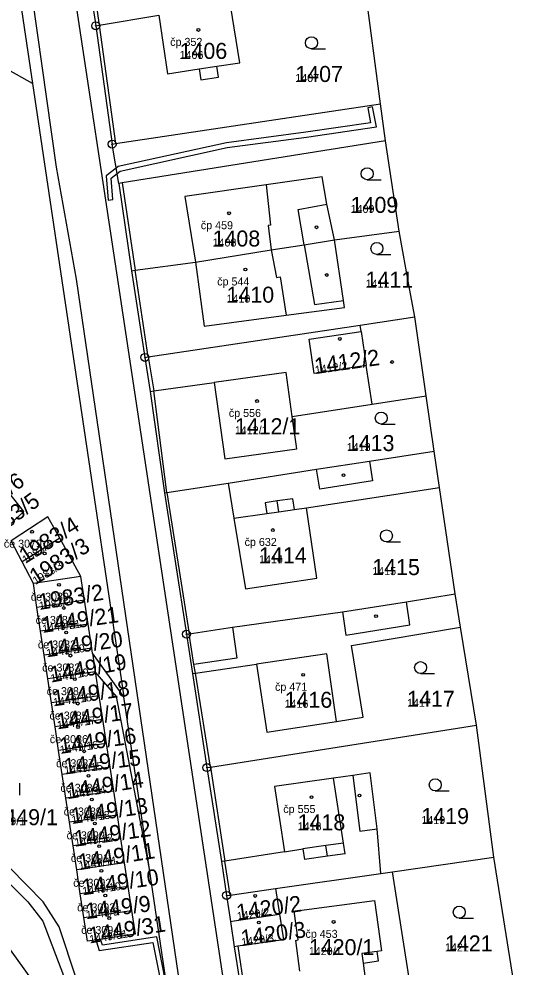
# Model space of a CAD drawing. Extents: x -763628 to -761565, y -976033 to -973833.
# Drawn here: x -762734.5 to -762672.4, y -975806.8 to -975688.4 of the extents above; entities that cross this region are included whole.
import ezdxf

# ---------------------------------------------------------------- set-up
doc = ezdxf.new("R2010")
doc.units = 0
for name, color, linetype in [('KN_cisla parcel 1000', 7, 'Continuous'), ('KN_cisla parcel 500', 7, 'Continuous'), ('KN_cisla popisna 500', 7, 'Continuous'), ('KN_hranice parcel', 7, 'Continuous'), ('KN_vecna bremena', 7, 'Continuous'), ('KN_vnitrni kresba parcel', 7, 'Continuous'), ('KN_znacky bodu BP', 7, 'Continuous'), ('KN_znacky budov', 7, 'Continuous'), ('KN_znacky kultur', 7, 'Continuous')]:
    doc.layers.add(name, color=color, linetype=linetype)

msp = doc.modelspace()

# ---------------------------------------------------------------- linework, layer by layer
at = {"layer": 'KN_hranice parcel'}
for p, q in [((-762726.33, -975679.93), (-762724.91, -975689.22)), ((-762734.3, -975686.33), (-762732.8, -975696.41)), ((-762724.91, -975689.22), (-762722.86, -975704.01)), ((-762732.8, -975696.41), (-762742.09, -975691.25)), ((-762732.8, -975696.41), (-762721.39, -975773.05)), ((-762722.04, -975708.92), (-762722.86, -975704.01)), ((-762722.04, -975708.92), (-762720.43, -975719.82)), ((-762695.08, -975715.96), (-762687.01, -975714.9)), ((-762720.43, -975719.82), (-762718.76, -975730.65)), ((-762683.65, -975735.46), (-762685.07, -975725.58)), ((-762718.76, -975730.65), (-762718.09, -975734.91)), ((-762718.09, -975734.91), (-762716.33, -975747.59)), ((-762682.66, -975742.37), (-762683.65, -975735.46)), ((-762681.99, -975746.92), (-762682.66, -975742.37)), ((-762680.03, -975760.22), (-762681.99, -975746.92)), ((-762716.33, -975747.59), (-762713.58, -975765.24)), ((-762729.4, -975753.23), (-762734.1, -975756.21)), ((-762726.76, -975758.03), (-762729.4, -975753.23)), ((-762734.1, -975756.21), (-762735.47, -975753.58)), ((-762732.69, -975758.92), (-762734.1, -975756.21)), ((-762726.76, -975758.03), (-762732.69, -975758.92)), ((-762732.24, -975761.9), (-762732.69, -975758.92)), ((-762726.31, -975761.01), (-762726.76, -975758.03)), ((-762679.36, -975764.37), (-762680.03, -975760.22)), ((-762726.31, -975761.01), (-762732.24, -975761.9)), ((-762725.86, -975763.99), (-762726.31, -975761.01)), ((-762731.79, -975764.88), (-762732.24, -975761.9)), ((-762725.86, -975763.99), (-762731.79, -975764.88)), ((-762731.34, -975767.86), (-762731.79, -975764.88)), ((-762725.41, -975766.97), (-762725.86, -975763.99)), ((-762677.38, -975776.6), (-762679.36, -975764.37)), ((-762725.41, -975766.97), (-762731.34, -975767.86)), ((-762725.31, -975767.63), (-762725.41, -975766.97)), ((-762730.89, -975770.84), (-762731.34, -975767.86)), ((-762721.39, -975773.05), (-762725.31, -975767.63)), ((-762725.31, -975767.63), (-762724.96, -975769.95)), ((-762724.96, -975769.95), (-762730.89, -975770.84)), ((-762730.44, -975773.82), (-762730.89, -975770.84)), ((-762724.96, -975769.95), (-762724.51, -975772.93)), ((-762712.82, -975770.16), (-762711.02, -975781.91)), ((-762724.51, -975772.93), (-762730.44, -975773.82)), ((-762724.51, -975772.93), (-762724.06, -975775.91)), ((-762729.99, -975776.8), (-762730.44, -975773.82)), ((-762724.06, -975775.91), (-762729.99, -975776.8)), ((-762729.54, -975779.78), (-762729.99, -975776.8)), ((-762724.06, -975775.91), (-762723.6, -975778.9)), ((-762675.18, -975793.11), (-762677.38, -975776.6)), ((-762723.6, -975778.9), (-762729.54, -975779.78)), ((-762723.6, -975778.9), (-762723.15, -975781.88)), ((-762729.08, -975782.77), (-762729.54, -975779.78)), ((-762723.15, -975781.88), (-762729.08, -975782.77)), ((-762728.63, -975785.75), (-762729.08, -975782.77)), ((-762723.15, -975781.88), (-762722.7, -975784.86)), ((-762711.02, -975781.91), (-762709.21, -975793.66)), ((-762722.7, -975784.86), (-762728.63, -975785.75)), ((-762722.7, -975784.86), (-762722.25, -975787.84)), ((-762728.18, -975788.73), (-762728.63, -975785.75)), ((-762722.25, -975787.84), (-762728.18, -975788.73)), ((-762727.73, -975791.71), (-762728.18, -975788.73)), ((-762722.25, -975787.84), (-762721.8, -975790.82)), ((-762721.8, -975790.82), (-762727.73, -975791.71)), ((-762721.8, -975790.82), (-762721.35, -975793.8)), ((-762727.28, -975794.69), (-762727.73, -975791.71)), ((-762687.85, -975794.92), (-762675.18, -975793.11)), ((-762672.43, -975810.6), (-762675.18, -975793.11)), ((-762721.35, -975793.8), (-762727.28, -975794.69)), ((-762726.83, -975797.67), (-762727.28, -975794.69)), ((-762721.35, -975793.8), (-762720.9, -975796.78)), ((-762709.21, -975793.66), (-762708.56, -975797.88)), ((-762702.45, -975797.01), (-762689.29, -975795.13)), ((-762689.29, -975795.13), (-762687.85, -975794.92)), ((-762685.07, -975812.6), (-762687.85, -975794.92)), ((-762720.9, -975796.78), (-762726.83, -975797.67)), ((-762720.9, -975796.78), (-762720.45, -975799.76)), ((-762702.45, -975797.01), (-762701.95, -975800.22)), ((-762726.38, -975800.65), (-762726.83, -975797.67)), ((-762708.56, -975797.88), (-762708.08, -975801.13)), ((-762726.38, -975800.65), (-762720.45, -975799.76)), ((-762708.08, -975801.13), (-762707.61, -975804.32))]:
    msp.add_line(p, q, dxfattribs=at)
for points in [[(-762722.86, -975704.01), (-762722.42, -975703.94), (-762689.34, -975698.96), (-762691.31, -975684.12)], [(-762717.04, -975687.91), (-762715.94, -975695.21), (-762712.01, -975694.61), (-762711.8, -975695.96), (-762709.59, -975695.62), (-762709.8, -975694.27), (-762706.93, -975693.83), (-762708.06, -975686.66)], [(-762724.91, -975689.22), (-762724.46, -975689.15), (-762717.04, -975687.91)], [(-762687.01, -975714.9), (-762688.74, -975703.6), (-762721.6, -975708.85), (-762722.04, -975708.92)], [(-762695.08, -975715.96), (-762696.06, -975711.52), (-762696.65, -975708.11), (-762703.64, -975709.1), (-762713.78, -975710.54), (-762712.43, -975718.74)], [(-762685.07, -975725.58), (-762685.71, -975722.04), (-762687.01, -975714.9)], [(-762712.43, -975718.74), (-762711.35, -975726.77), (-762701.12, -975725.39), (-762693.84, -975724.41), (-762693.96, -975723.54), (-762695.08, -975715.96)], [(-762712.43, -975718.74), (-762702.99, -975717.23), (-762698.87, -975716.57), (-762695.08, -975715.96)], [(-762720.43, -975719.82), (-762719.99, -975719.75), (-762712.43, -975718.74)], [(-762718.76, -975730.65), (-762718.36, -975730.59), (-762691.89, -975726.61), (-762685.07, -975725.58)], [(-762691.77, -975727.4), (-762691.13, -975731.68), (-762697.62, -975732.66), (-762698.27, -975728.38), (-762691.77, -975727.4)], [(-762718.09, -975734.91), (-762717.64, -975734.84), (-762710.13, -975733.79), (-762708.79, -975743.33), (-762699.8, -975742.07), (-762700.37, -975738.04), (-762690.4, -975736.5), (-762683.65, -975735.46)], [(-762708.38, -975746.36), (-762697.33, -975744.64), (-762690.73, -975743.62), (-762682.66, -975742.37)], [(-762718.59, -975828.27), (-762739.96, -975798.6), (-762775.11, -975749.87), (-762773.49, -975748.3), (-762775.04, -975746.86)], [(-762716.33, -975747.59), (-762716.02, -975747.54), (-762708.38, -975746.36)], [(-762708.38, -975746.36), (-762707.65, -975750.76), (-762706.19, -975759.57), (-762697.29, -975758.24), (-762698.59, -975749.45), (-762681.99, -975746.92)], [(-762736.41, -975752.28), (-762733.88, -975749.92), (-762735.75, -975747.52)], [(-762729.4, -975753.23), (-762730.87, -975750.56), (-762735.47, -975753.58)], [(-762713.58, -975765.24), (-762713.23, -975765.19), (-762707.84, -975764.38), (-762694.11, -975762.46), (-762686.11, -975761.19), (-762680.03, -975760.22)], [(-762712.82, -975770.16), (-762712.45, -975770.11), (-762704.84, -975768.99), (-762703.56, -975777.48), (-762694.84, -975776.14), (-762691.53, -975775.63), (-762692.97, -975766.65), (-762679.36, -975764.37)], [(-762713.58, -975765.24), (-762713, -975769.09), (-762712.82, -975770.16)], [(-762712.73, -975831.37), (-762718.23, -975794.34), (-762721.39, -975773.05)], [(-762711.02, -975781.91), (-762710.58, -975781.84), (-762677.38, -975776.6)], [(-762689.29, -975795.13), (-762689.77, -975789.58), (-762690.65, -975782.55), (-762692.8, -975782.88), (-762695.22, -975783.23), (-762702.58, -975784.28), (-762701.33, -975792.42), (-762708.78, -975793.6), (-762709.21, -975793.66)], [(-762708.56, -975797.88), (-762708.14, -975797.85), (-762702.45, -975797.01)], [(-762720.45, -975799.76), (-762720, -975802.72), (-762725.94, -975803.62), (-762726.38, -975800.65)], [(-762708.08, -975801.13), (-762707.64, -975801.06), (-762701.95, -975800.22)], [(-762701.95, -975800.22), (-762701.48, -975803.42), (-762707.16, -975804.22), (-762707.61, -975804.32)], [(-762707.61, -975804.32), (-762707.3, -975806.4), (-762705.87, -975815.7)]]:
    msp.add_lwpolyline(points, dxfattribs=at)
at = {"layer": 'KN_vecna bremena'}
for points in [[(-762722.77, -975710.94), (-762723, -975708.24), (-762722.25, -975707.67), (-762721.86, -975707.37), (-762708.49, -975704.44), (-762698.61, -975703.13), (-762689.86, -975701.85), (-762690.37, -975699.36), (-762690.95, -975699.48), (-762690.58, -975701.35), (-762698.69, -975702.53), (-762708.59, -975703.84), (-762722.12, -975706.81), (-762722.36, -975707), (-762723.62, -975707.96), (-762723.36, -975710.99)], [(-762713.65, -975825.15), (-762713.91, -975823.44), (-762721.92, -975820.23), (-762723.21, -975818.99), (-762727.32, -975808.36), (-762729.49, -975801.8), (-762731.45, -975798.7), (-762741.88, -975788.1), (-762752.6, -975772.21), (-762768.56, -975742.13), (-762769, -975740.82), (-762770.1, -975741.91), (-762768.35, -975745.96), (-762758.77, -975763.74), (-762753.98, -975773.19), (-762742.58, -975789.24), (-762738.36, -975793.77), (-762733.4, -975798.67), (-762731.51, -975801.11), (-762724.65, -975819.16), (-762723.7, -975820.7), (-762722.75, -975821.36)], [(-762715.02, -975815.92), (-762715.75, -975811), (-762715.92, -975810.11), (-762717.28, -975803.08), (-762724.07, -975804.1), (-762724.31, -975803.37), (-762724.89, -975803.46), (-762724.82, -975803.69), (-762724.49, -975804.78), (-762717.76, -975803.76), (-762716.5, -975810.23), (-762715.44, -975815.97)]]:
    msp.add_lwpolyline(points, close=True, dxfattribs=at)
at = {"layer": 'KN_vnitrni kresba parcel'}
for p, q in [((-762735.92, -975663.75), (-762729.86, -975706.89)), ((-762722.28, -975720.1), (-762730.28, -975667.23)), ((-762725.89, -975679.87), (-762724.46, -975689.15)), ((-762724.46, -975689.15), (-762722.42, -975703.94)), ((-762712.01, -975694.61), (-762709.8, -975694.27)), ((-762688.74, -975703.6), (-762689.34, -975698.96)), ((-762729.86, -975706.89), (-762727.35, -975720.87)), ((-762721.6, -975708.85), (-762719.99, -975719.75)), ((-762703.64, -975709.1), (-762703.08, -975714.12)), ((-762699.63, -975712.19), (-762696.06, -975711.52)), ((-762698.87, -975716.57), (-762699.63, -975712.19)), ((-762703.08, -975714.12), (-762703.38, -975714.18)), ((-762703.38, -975714.18), (-762702.99, -975717.23)), ((-762702.99, -975717.23), (-762702.33, -975720.68)), ((-762698.87, -975716.57), (-762697.58, -975724.05)), ((-762707.11, -975820.55), (-762722.28, -975720.1)), ((-762718.36, -975730.59), (-762719.99, -975719.75)), ((-762727.35, -975720.87), (-762710, -975839.16)), ((-762702.33, -975720.68), (-762701.87, -975720.59)), ((-762701.87, -975720.59), (-762701.12, -975725.39)), ((-762697.58, -975724.05), (-762693.96, -975723.54)), ((-762691.77, -975727.4), (-762691.89, -975726.61)), ((-762718.36, -975730.59), (-762717.64, -975734.84)), ((-762690.4, -975736.5), (-762691.13, -975731.68)), ((-762701.14, -975732.53), (-762710.13, -975733.79)), ((-762700.37, -975738.04), (-762701.14, -975732.53)), ((-762716.02, -975747.54), (-762717.64, -975734.84)), ((-762690.73, -975743.62), (-762690.35, -975746.09)), ((-762696.94, -975747.11), (-762697.33, -975744.64)), ((-762690.35, -975746.09), (-762696.94, -975747.11)), ((-762716.02, -975747.54), (-762713.23, -975765.19)), ((-762700.3, -975748.31), (-762702.25, -975748.59)), ((-762700.1, -975749.67), (-762700.3, -975748.31)), ((-762702.25, -975748.59), (-762703.74, -975748.81)), ((-762703.74, -975748.81), (-762703.54, -975750.17)), ((-762702.06, -975749.95), (-762702.25, -975748.59)), ((-762702.06, -975749.95), (-762700.1, -975749.67)), ((-762700.1, -975749.67), (-762698.59, -975749.45)), ((-762707.65, -975750.76), (-762703.54, -975750.17)), ((-762703.54, -975750.17), (-762702.06, -975749.95)), ((-762685.68, -975764.07), (-762686.11, -975761.19)), ((-762694.11, -975762.46), (-762693.66, -975765.37)), ((-762707.84, -975764.38), (-762707.27, -975768.23)), ((-762693.66, -975765.37), (-762685.68, -975764.07)), ((-762712.66, -975769.04), (-762713.23, -975765.19)), ((-762707.27, -975768.23), (-762712.66, -975769.04)), ((-762696.04, -975767.7), (-762704.84, -975768.99)), ((-762694.84, -975776.14), (-762696.04, -975767.7)), ((-762712.45, -975770.11), (-762712.66, -975769.04)), ((-762722.3, -975773.03), (-762724.96, -975769.95)), ((-762710.58, -975781.84), (-762712.45, -975770.11)), ((-762718.23, -975794.34), (-762722.3, -975773.03)), ((-762710.58, -975781.84), (-762708.78, -975793.6)), ((-762692.8, -975782.88), (-762691.94, -975789.84)), ((-762693.98, -975791.34), (-762695.22, -975783.23)), ((-762691.94, -975789.84), (-762689.77, -975789.58)), ((-762701.33, -975792.42), (-762699.04, -975792.08)), ((-762696.17, -975791.66), (-762699.04, -975792.08)), ((-762699.04, -975792.08), (-762698.84, -975793.39)), ((-762693.98, -975791.34), (-762696.17, -975791.66)), ((-762695.96, -975793), (-762696.17, -975791.66)), ((-762693.77, -975792.68), (-762693.98, -975791.34)), ((-762695.96, -975793), (-762698.84, -975793.39)), ((-762693.77, -975792.68), (-762695.96, -975793)), ((-762708.14, -975797.85), (-762708.78, -975793.6)), ((-762700.14, -975799.85), (-762690.09, -975798.53)), ((-762690.09, -975798.53), (-762689.23, -975804.81)), ((-762699.65, -975803.42), (-762700.14, -975799.85)), ((-762699.94, -975803.51), (-762699.65, -975803.42)), ((-762699.41, -975807.37), (-762699.94, -975803.51)), ((-762707.16, -975804.22), (-762705.43, -975815.63)), ((-762689.77, -975804.88), (-762691.67, -975805.15)), ((-762691.67, -975805.15), (-762691.51, -975806.34)), ((-762689.23, -975804.81), (-762689.77, -975804.88)), ((-762689.61, -975806.07), (-762689.77, -975804.88)), ((-762691.51, -975806.34), (-762689.61, -975806.07)), ((-762691.51, -975806.34), (-762691.06, -975809.8))]:
    msp.add_line(p, q, dxfattribs=at)
at = {"layer": 'KN_znacky bodu BP'}
for centre, radius in [((-762724.91, -975689.22), 0.5), ((-762724.91, -975689.22), 0.0303), ((-762722.86, -975704.01), 0.5), ((-762722.86, -975704.01), 0.0303), ((-762718.76, -975730.65), 0.5), ((-762718.76, -975730.65), 0.0303), ((-762713.58, -975765.24), 0.5), ((-762713.58, -975765.24), 0.0303), ((-762711.02, -975781.91), 0.5), ((-762711.02, -975781.91), 0.0303), ((-762708.56, -975797.88), 0.5), ((-762708.56, -975797.88), 0.0303)]:
    msp.add_circle(centre, radius, dxfattribs=at)
at = {"layer": 'KN_znacky budov'}
for centre in [(-762712.09, -975689.74), (-762708.26, -975712.65), (-762697.35, -975714.4), (-762706.22, -975719.68), (-762696.07, -975720.36), (-762694.43, -975728.35), (-762687.91, -975731.23), (-762704.77, -975736.11), (-762693.96, -975745.37), (-762702.8, -975752.23), (-762732.86, -975752.44), (-762731.29, -975755.17), (-762729.5, -975759.07), (-762728.89, -975761.97), (-762689.91, -975763), (-762728.61, -975765.04), (-762728.07, -975767.92), (-762727.51, -975770.87), (-762699, -975770.33), (-762727.16, -975773.92), (-762727.12, -975776.87), (-762726.34, -975779.88), (-762725.8, -975782.95), (-762691.97, -975785.39), (-762725.39, -975785.91), (-762697.97, -975785.6), (-762725.02, -975788.89), (-762724.49, -975791.72), (-762724.2, -975794.82), (-762723.71, -975797.89), (-762704.99, -975797.95), (-762723.21, -975800.71), (-762704.54, -975801.26), (-762695.2, -975801.2)]:
    msp.add_circle(centre, 0.175, dxfattribs=at)
at = {"layer": 'KN_znacky kultur'}
for p, q in [((-762697.97, -975692.09), (-762696.22, -975692.09)), ((-762691.02, -975708.45), (-762689.27, -975708.45)), ((-762689.8, -975717.79), (-762688.05, -975717.79)), ((-762689.26, -975738.98), (-762687.51, -975738.98)), ((-762688.61, -975753.71), (-762686.86, -975753.71)), ((-762684.34, -975770.17), (-762682.59, -975770.17)), ((-762734.37, -975785.37), (-762734.37, -975783.87)), ((-762682.52, -975784.82), (-762680.77, -975784.82)), ((-762679.51, -975800.73), (-762677.76, -975800.73))]:
    msp.add_line(p, q, dxfattribs=at)
for centre in [(-762697.97, -975691.34), (-762691.02, -975707.7), (-762689.8, -975717.04), (-762689.26, -975738.23), (-762688.61, -975752.96), (-762684.34, -975769.42), (-762682.52, -975784.07), (-762679.51, -975799.98)]:
    msp.add_circle(centre, 0.75, dxfattribs=at)

# ---------------------------------------------------------------- texts
at = {"layer": 'KN_cisla parcel 1000'}
for s, p in [('1406', (-762714.44, -975693.36)), ('1407', (-762699.99, -975696.24)), ('1409', (-762693.08, -975712.6)), ('1408', (-762710.32, -975716.8)), ('1411', (-762691.22, -975721.94)), ('1410', (-762708.58, -975723.82)), ('1412/1', (-762707.54, -975740.26)), ('1413', (-762693.56, -975742.36)), ('1414', (-762704.51, -975756.38)), ('1415', (-762690.38, -975757.86)), ('1416', (-762701.33, -975774.44)), ('1417', (-762686.03, -975774.32)), ('1449/1', (-762737.81, -975789.11)), ('1419', (-762684.25, -975788.97)), ('1418', (-762699.7, -975789.75)), ('1421', (-762681.3, -975804.88)), ('1420/1', (-762698.3, -975805.35))]:
    msp.add_text(s, height=2, dxfattribs=at).set_placement(p)
for s, rotation, p in [('1412/2', 8, (-762697.46, -975732.74)), ('1983/6', 36, (-762740.23, -975751.31)), ('1983/5', 36, (-762738.32, -975753.81)), ('1983/4', 32, (-762733.69, -975756.47)), ('1983/3', 32, (-762732.39, -975759.09)), ('1983/2', 9, (-762731.9, -975762.21)), ('1449/21', 8, (-762731.51, -975765.08)), ('1449/20', 8, (-762731, -975768.13)), ('1449/19', 10, (-762730.45, -975771.29)), ('1449/18', 8, (-762730.15, -975774.26)), ('1449/17', 8, (-762729.66, -975777.13)), ('1449/16', 8, (-762729.31, -975780.2)), ('1449/15', 7, (-762728.78, -975782.78)), ('1449/14', 9, (-762728.37, -975785.85)), ('1449/13', 8, (-762727.86, -975788.96)), ('1449/12', 8, (-762727.47, -975791.8)), ('1449/11', 9, (-762726.94, -975794.73)), ('1449/10', 8, (-762726.5, -975797.87)), ('1449/9', 7, (-762726.06, -975800.85)), ('1420/2', 8, (-762707.21, -975801)), ('1449/31', 9, (-762725.62, -975803.88)), ('1420/3', 8, (-762706.66, -975804.23))]:
    msp.add_text(s, height=2, rotation=rotation, dxfattribs=at).set_placement(p)
at = {"layer": 'KN_cisla parcel 500'}
for s, p in [('1406', (-762714.44, -975693.36)), ('1407', (-762699.99, -975696.24)), ('1409', (-762693.08, -975712.6)), ('1408', (-762710.32, -975716.8)), ('1411', (-762691.22, -975721.94)), ('1410', (-762708.58, -975723.82)), ('1412/1', (-762707.54, -975740.26)), ('1413', (-762693.56, -975742.36)), ('1414', (-762704.51, -975756.38)), ('1415', (-762690.38, -975757.86)), ('1417', (-762686.03, -975774.32)), ('1416', (-762701.33, -975774.44)), ('1449/1', (-762737.81, -975789.11)), ('1418', (-762699.7, -975789.75)), ('1419', (-762684.25, -975788.97)), ('1421', (-762681.3, -975804.88)), ('1420/1', (-762698.3, -975805.35))]:
    msp.add_text(s, height=1, dxfattribs=at).set_placement(p)
for s, rotation, p in [('1412/2', 8, (-762697.46, -975732.74)), ('1983/4', 32, (-762733.69, -975756.47)), ('1983/3', 32, (-762732.39, -975759.09)), ('1983/2', 9, (-762731.9, -975762.21)), ('1449/21', 8, (-762731.51, -975765.08)), ('1449/20', 8, (-762731, -975768.13)), ('1449/19', 10, (-762730.45, -975771.29)), ('1449/18', 8, (-762730.15, -975774.26)), ('1449/17', 8, (-762729.66, -975777.13)), ('1449/16', 8, (-762729.31, -975780.2)), ('1449/15', 7, (-762728.78, -975782.78)), ('1449/14', 9, (-762728.37, -975785.85)), ('1449/13', 8, (-762727.86, -975788.96)), ('1449/12', 8, (-762727.47, -975791.8)), ('1449/11', 9, (-762726.94, -975794.73)), ('1449/10', 8, (-762726.5, -975797.87)), ('1449/9', 7, (-762726.06, -975800.85)), ('1420/2', 8, (-762707.21, -975801)), ('1449/31', 9, (-762725.62, -975803.88)), ('1420/3', 8, (-762706.66, -975804.23))]:
    msp.add_text(s, height=1, rotation=rotation, dxfattribs=at).set_placement(p)
at = {"layer": 'KN_cisla popisna 500'}
for s, p in [('čp 352', (-762715.61, -975691.73)), ('čp 459', (-762711.78, -975714.64)), ('čp 544', (-762709.74, -975721.67)), ('čp 556', (-762708.29, -975738.1)), ('čp 632', (-762706.32, -975754.22)), ('če 3079', (-762736.38, -975754.43)), ('če 3080', (-762733.02, -975761.06)), ('če 3081', (-762732.41, -975763.96)), ('če 3082', (-762732.13, -975767.03)), ('če 3083', (-762731.59, -975769.91)), ('če 3084', (-762731.03, -975772.86)), ('čp 471', (-762702.52, -975772.32)), ('če 3085', (-762730.68, -975775.91)), ('če 3086', (-762730.64, -975778.86)), ('če 3087', (-762729.86, -975781.87)), ('če 3088', (-762729.32, -975784.94)), ('če 3089', (-762728.91, -975787.9)), ('čp 555', (-762701.49, -975787.59)), ('če 3090', (-762728.54, -975790.88)), ('če 3091', (-762728.01, -975793.71)), ('če 3092', (-762727.72, -975796.81)), ('če 3093', (-762727.23, -975799.88)), ('če 3094', (-762726.73, -975802.7)), ('čp 453', (-762698.72, -975803.19))]:
    msp.add_text(s, height=1, dxfattribs=at).set_placement(p)

doc.saveas('drawing.dxf')
